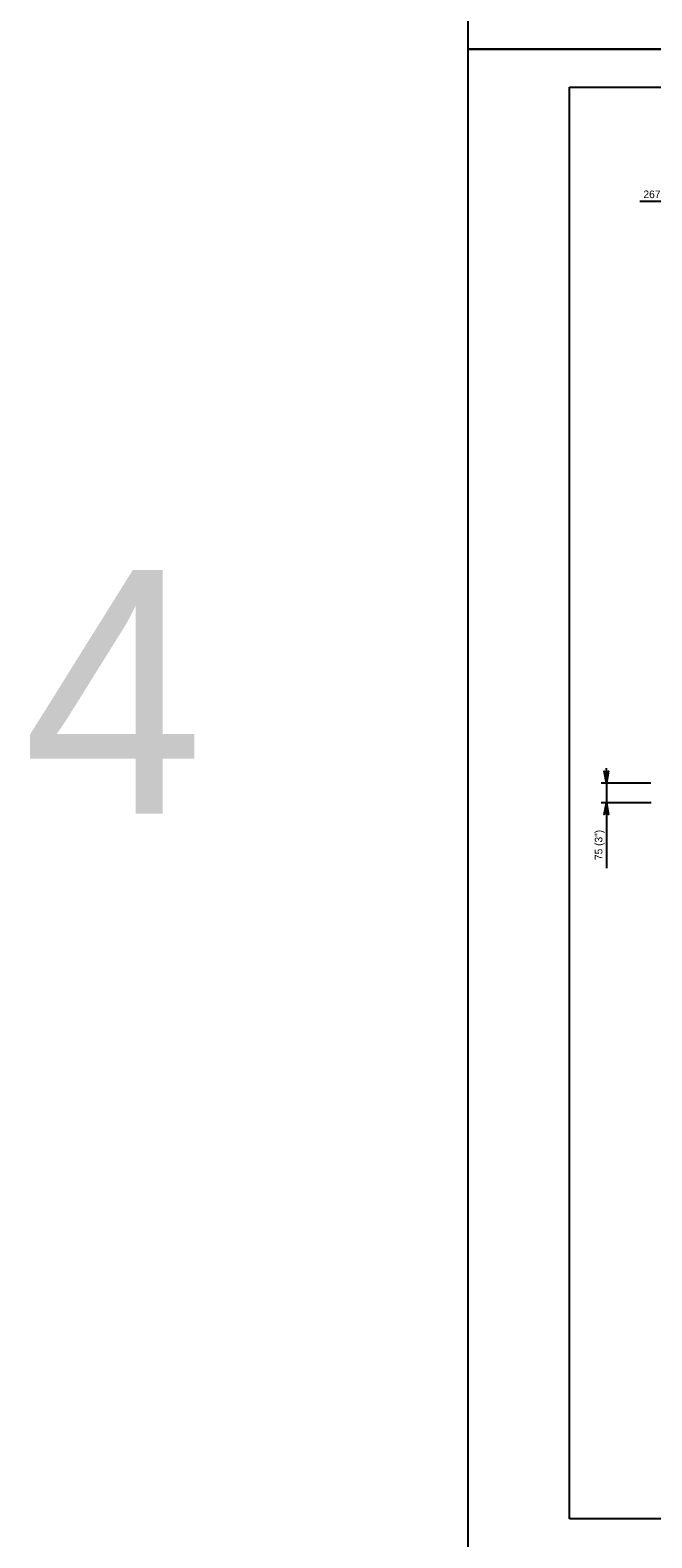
# Model space of a CAD drawing. Extents: x 638263 to 640360, y 293683 to 298655.
# Drawn here: x 638263 to 638508, y 296067 to 296661 of the extents above; entities that cross this region are included whole.
import ezdxf

# ---------------------------------------------------------------- set-up
doc = ezdxf.new("R2010")
doc.units = 0
for name, color, linetype in [('2', 7, 'Continuous'), ('4', 7, 'Continuous'), ('PLT-BNDY', 7, 'Continuous')]:
    doc.layers.add(name, color=color, linetype=linetype)

msp = doc.modelspace()

# ---------------------------------------------------------------- linework, layer by layer
at = {"layer": '2'}
for p, q in [((638475.46, 296074.46), (638475.46, 296638.46)), ((638475.46, 296638.46), (639261.46, 296638.46)), ((638544.35, 296593.46), (638503.21, 296593.46)), ((639261.46, 296074.46), (638475.46, 296074.46))]:
    msp.add_line(p, q, dxfattribs=at)
at = {"layer": '4'}
for p, q in [((638489.99, 296367.25), (638489.99, 296370.2)), ((638489.99, 296367.25), (638489.99, 296370.2)), ((638507.42, 296364.3), (638487.87, 296364.3)), ((638507.42, 296364.3), (638487.87, 296364.3)), ((638489.99, 296364.3), (638489.99, 296356.59)), ((638489.99, 296364.3), (638489.99, 296356.59)), ((638507.66, 296356.59), (638487.87, 296356.59)), ((638507.66, 296356.59), (638487.87, 296356.59)), ((638489.99, 296353.64), (638489.99, 296330.83)), ((638489.99, 296353.64), (638489.99, 296330.83))]:
    msp.add_line(p, q, dxfattribs=at)
for points in [[(638489.99, 296364.3), (638489.11, 296368.96), (638489.36, 296368.6), (638489.67, 296368.41), (638489.99, 296368.36), (638490.3, 296368.41), (638490.61, 296368.6), (638490.86, 296368.96), (638489.99, 296364.3), (638490.61, 296368.6), (638490.3, 296368.41), (638489.99, 296364.3), (638489.99, 296368.36), (638489.67, 296368.41), (638489.99, 296364.3), (638489.36, 296368.6)], [(638489.99, 296364.3), (638489.11, 296368.96), (638489.36, 296368.6), (638489.67, 296368.41), (638489.99, 296368.36), (638490.3, 296368.41), (638490.61, 296368.6), (638490.86, 296368.96), (638489.99, 296364.3), (638490.61, 296368.6), (638490.3, 296368.41), (638489.99, 296364.3), (638489.99, 296368.36), (638489.67, 296368.41), (638489.99, 296364.3), (638489.36, 296368.6)], [(638489.99, 296356.59), (638490.86, 296351.93), (638490.61, 296352.29), (638490.3, 296352.47), (638489.99, 296352.53), (638489.67, 296352.47), (638489.36, 296352.29), (638489.11, 296351.93), (638489.99, 296356.59), (638489.36, 296352.29), (638489.67, 296352.47), (638489.99, 296356.59), (638489.99, 296352.53), (638490.3, 296352.47), (638489.99, 296356.59), (638490.61, 296352.29)], [(638489.99, 296356.59), (638490.86, 296351.93), (638490.61, 296352.29), (638490.3, 296352.47), (638489.99, 296352.53), (638489.67, 296352.47), (638489.36, 296352.29), (638489.11, 296351.93), (638489.99, 296356.59), (638489.36, 296352.29), (638489.67, 296352.47), (638489.99, 296356.59), (638489.99, 296352.53), (638490.3, 296352.47), (638489.99, 296356.59), (638490.61, 296352.29)]]:
    msp.add_lwpolyline(points, dxfattribs=at)
for points in [[(638489.5, 296367.25), (638490.48, 296367.25), (638489.99, 296364.3)], [(638489.5, 296367.25), (638490.48, 296367.25), (638489.99, 296364.3)], [(638489.5, 296353.64), (638490.48, 296353.64), (638489.99, 296356.59)], [(638489.5, 296353.64), (638490.48, 296353.64), (638489.99, 296356.59)]]:
    msp.add_lwpolyline(points, close=True, dxfattribs=at)
at = {"layer": 'PLT-BNDY'}
for points in [[(638435.46, 297247.46), (639276.46, 297247.46), (639276.46, 296653.46), (638435.46, 296653.46)], [(638435.46, 296653.46), (639276.46, 296653.46), (639276.46, 296059.46), (638435.46, 296059.46)]]:
    msp.add_lwpolyline(points, close=True, dxfattribs=at)

# ---------------------------------------------------------------- texts
at = {"layer": '4'}
for s, height, p in [('267 (10 1/2")', 3, (638504.57, 296594.77)), ('4', 96, (638259.91, 296352.22))]:
    msp.add_text(s, height=height, dxfattribs=at).set_placement(p)
msp.add_text('75 (3")', height=3, rotation=90, dxfattribs=at).set_placement((638488.4, 296333.99))
msp.add_text('75 (3")', height=3, rotation=90, dxfattribs=at).set_placement((638488.4, 296333.99))

doc.saveas('drawing.dxf')
